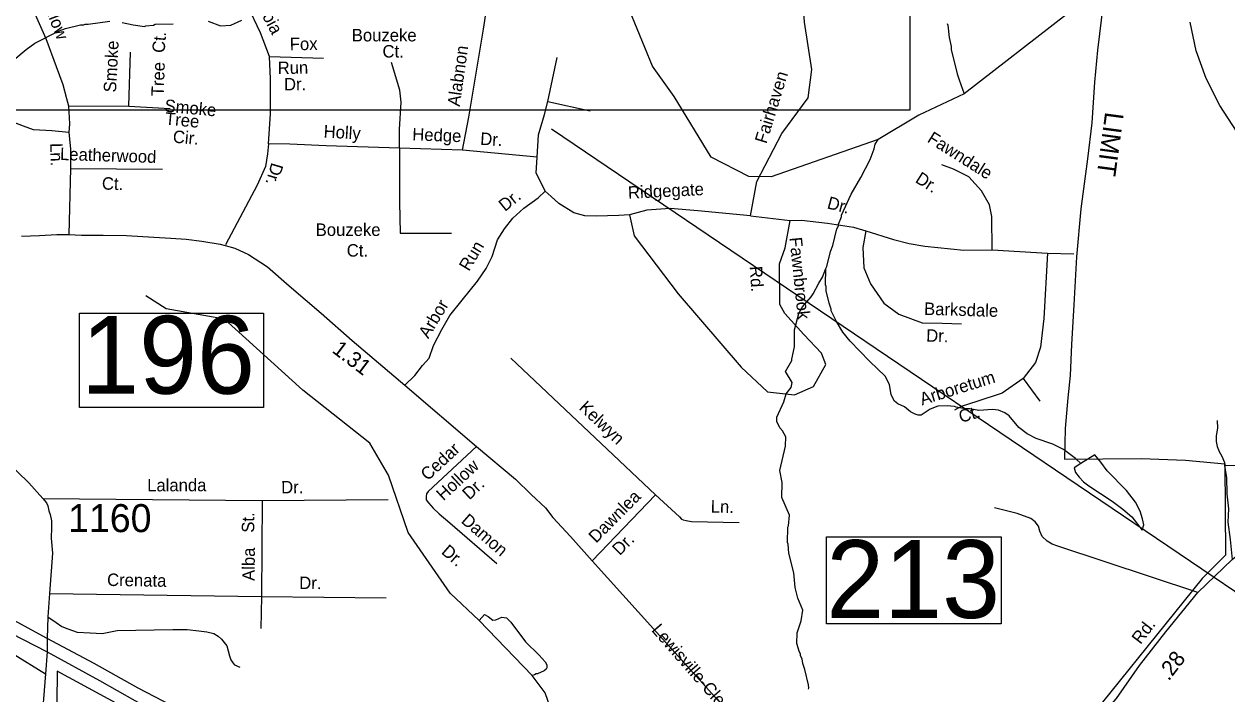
# Model space of a CAD drawing. Extents: x 1551653 to 1702041, y 811336 to 920032.
# Drawn here: x 1584838 to 1591173, y 851316 to 854844 of the extents above; entities that cross this region are included whole.
import ezdxf

# ---------------------------------------------------------------- set-up
doc = ezdxf.new("R2010")
doc.units = 0
for name, color, linetype in [('Old_Level_10', 7, 'Continuous'), ('Old_Level_11', 7, 'Continuous'), ('Old_Level_17', 7, 'Continuous'), ('Old_Level_19', 7, 'Continuous'), ('Old_Level_28', 7, 'Continuous'), ('Old_Level_3', 7, 'Continuous'), ('Old_Level_31', 7, 'Continuous'), ('Old_Level_32', 7, 'Continuous'), ('Old_Level_35', 7, 'Continuous'), ('Old_Level_49', 7, 'Continuous'), ('Old_Level_50', 7, 'Continuous'), ('Old_Level_59', 7, 'Continuous'), ('Old_Level_62', 7, 'Continuous'), ('Old_Level_8', 7, 'Continuous')]:
    doc.layers.add(name, color=color, linetype=linetype)

msp = doc.modelspace()

# ---------------------------------------------------------------- linework, layer by layer
at = {"layer": 'Old_Level_28'}
for points in [[(1584960.393, 851607.895), (1584724.837, 851735.334), (1582830.078, 852768.694), (1582457.868, 852967.471), (1582259.221, 853085.509), (1582110.192, 853162.537), (1581967.195, 853240.581), (1581819.028, 853314.764), (1581683.638, 853383.11), (1581553.609, 853439.625), (1581270.747, 853564.003), (1581053.928, 853653.251), (1580830.891, 853742.783), (1580677.767, 853800.767), (1580502.852, 853858.482), (1580326.769, 853921.262), (1580147.662, 853985.286), (1578524.88, 854547.833), (1578276.686, 854634.305)], [(1578233.214, 854573.052), (1578560.627, 854461.464), (1580125.475, 853929.17), (1580322.67, 853862.072), (1580520.505, 853790.412), (1580681.906, 853734.5), (1580871.389, 853663.274), (1581041.379, 853594.471), (1581257.958, 853505.321), (1581526.709, 853383.712), (1581650.864, 853327.799), (1581785.265, 853263.323), (1581959.181, 853168.343), (1582114.374, 853091.722), (1582245.067, 853018.552), (1582485.038, 852887.069), (1582792.966, 852711.377), (1584705.382, 851668.293), (1584960.393, 851537.486)], [(1588520.821, 850059.139), (1588236.726, 850144.414), (1587964.121, 850225.579), (1587743.387, 850296.761), (1587542.16, 850362.971), (1587333.751, 850433.734), (1587100.281, 850532.646), (1586897.495, 850615.479), (1586690.571, 850708.668), (1586492.612, 850803.371), (1586288.8, 850903.983), (1586073.937, 851006.87), (1585749.085, 851185.63), (1585439.656, 851346.803), (1585206.886, 851476.566), (1584960.393, 851607.895)], [(1584960.393, 851537.486), (1585235.602, 851386.314), (1585421.602, 851281.924), (1585727.628, 851107.236), (1586002.102, 850967.059), (1586262.469, 850829.172), (1586484.339, 850726.59), (1586709.587, 850628.91), (1586898.228, 850547.327), (1587109.066, 850458.172), (1587316.889, 850373.341), (1587526.675, 850302.11), (1587711.344, 850238.08), (1587947.237, 850161.459), (1588241.923, 850085.234), (1588502.593, 850006.284), (1588689.228, 849962.174), (1588756.192, 849945.418)]]:
    msp.add_lwpolyline(points, dxfattribs=at)
at = {"layer": 'Old_Level_3'}
for points in [[(1589503.745, 854390.907), (1582667.227, 854390.907), (1582667.227, 857309.508), (1589503.745, 857309.508), (1589503.745, 854390.907)], [(1591224.234, 854280.547), (1591135.738, 854415.294), (1591062.937, 854556.382), (1591011.977, 854703.244), (1590978.886, 854854.344)], [(1587614.954, 854291.591), (1593283.445, 850458.366), (1595357.487, 849055.829), (1595359.361, 849054.561)]]:
    msp.add_lwpolyline(points, dxfattribs=at)
at = {"layer": 'Old_Level_31'}
msp.add_line((1584960.393, 851572.691), (1584960.393, 851572.691), dxfattribs=at)
for points in [[(1585130.507, 853320.792), (1586098.904, 853320.792), (1586098.904, 852823.648), (1585130.507, 852823.648), (1585130.507, 853320.792)], [(1589064.938, 852144.104), (1589984.441, 852144.104), (1589984.441, 851684.945), (1589064.938, 851684.945), (1589064.938, 852144.104)]]:
    msp.add_lwpolyline(points, dxfattribs=at)
at = {"layer": 'Old_Level_32'}
msp.add_line((1584960.393, 851537.486), (1584950.047, 851421.519), dxfattribs=at)
for points in [[(1584825.03, 853726.193), (1584919.131, 853730.891), (1585010.443, 853735.002), (1585073.568, 853735.376), (1585141.131, 853731.594), (1585255.131, 853732.092), (1585377.23, 853730.193), (1585521.331, 853722.092), (1585611.229, 853716.794), (1585691.229, 853711.594), (1585775.028, 853700.495), (1585870.73, 853684.993), (1585896.797, 853677.956), (1585948.528, 853663.992), (1586020.129, 853630.892), (1586119.23, 853565.495), (1586233.728, 853465.695), (1586401.926, 853321.194), (1586565.827, 853176.795), (1586844.078, 852941.636), (1587220.57, 852619.363), (1587426.223, 852447.556), (1587508.93, 852366.851), (1587583.713, 852295.406), (1587622.804, 852244.374), (1587716.282, 852145.713), (1587830.156, 852016.432), (1588637.023, 851121.897)], [(1584621.567, 852661.775), (1584863.107, 852427.238), (1584937.383, 852344.795), (1584956.611, 852321.943), (1584963.82, 852307.509), (1584968.628, 852281.049), (1584975.837, 852261.805), (1584981.846, 852226.925), (1584981.846, 852192.045), (1584980.645, 852135.516), (1584986.929, 852057.096), (1584972.445, 851845.077), (1584962.842, 851721.731), (1584960.393, 851607.895)], [(1590226.39, 850849.357), (1590410.9, 851086.782), (1590591.134, 851291.629), (1590713.552, 851465.74), (1590852.078, 851643.077), (1591019.597, 851849.43), (1591200.003, 852023.543), (1591275.753, 852086.361)], [(1584268.438, 851843.13), (1584950.047, 851421.519)], [(1584960.393, 851607.895), (1584960.393, 851572.691), (1584960.393, 851537.486)], [(1584950.047, 851421.519), (1584927.908, 851138.083), (1584910.312, 850957.985), (1584905.112, 850879.787), (1584901.505, 850798.337), (1584900.806, 850756.336), (1584901.124, 850704.286), (1584910.017, 850641.985), (1584927.687, 850529.537), (1585025.088, 850073.938), (1585053.857, 849940.632), (1585069.479, 849873.278), (1585096.755, 849743.079), (1585101.201, 849683.003), (1585100.795, 849649.977), (1585096.494, 849628.077), (1585074.285, 849562.967), (1584874.929, 849020.097)]]:
    msp.add_lwpolyline(points, dxfattribs=at)
at = {"layer": 'Old_Level_35'}
for p, q in [((1585389.264, 854410.688), (1585398.174, 854696.063)), ((1586130.847, 854673.546), (1586414.187, 854664.628)), ((1587596.294, 854436.599), (1587645.366, 854667.554)), ((1585072.066, 854412.471), (1585389.264, 854410.688)), ((1585389.264, 854410.688), (1585606.669, 854398.202)), ((1587596.294, 854436.599), (1587819.29, 854386.35)), ((1587146.948, 854178.774), (1586814.71, 854189.933)), ((1587540.549, 854142.004), (1587146.948, 854178.774)), ((1585082.172, 854082.712), (1585073.568, 853735.376)), ((1585082.172, 854082.712), (1585566.863, 854079.841)), ((1588664.364, 853834.02), (1588873.133, 853809.016)), ((1586819.306, 853742.36), (1587089.111, 853742.36)), ((1589937.341, 853655.163), (1590228.256, 853636.735)), ((1590228.256, 853636.735), (1590366.349, 853633.049)), ((1587400.825, 853084.695), (1588162.723, 852365.195)), ((1590099.178, 852977.817), (1590187.557, 852858.031)), ((1588162.723, 852365.195), (1587830.156, 852016.432)), ((1584937.383, 852344.795), (1586091.33, 852335.297)), ((1586091.33, 852335.297), (1586088.128, 851829.097)), ((1586091.33, 852335.297), (1586755.826, 852339.697)), ((1584972.445, 851845.077), (1586088.128, 851829.097)), ((1586088.128, 851829.097), (1586085.729, 851661.096)), ((1586088.128, 851829.097), (1586744.327, 851821.597))]:
    msp.add_line(p, q, dxfattribs=at)
for points in [[(1588664.364, 853834.02), (1588697.811, 854014.793), (1588829.369, 854266.984), (1588967.514, 854455.351), (1588987.384, 854604.505), (1588947.644, 854853.096), (1588932.742, 855081.798), (1589017.188, 855186.206), (1589474.188, 855390.05), (1589777.199, 855459.655), (1590000.732, 855524.289), (1590282.975, 855515.902)], [(1586130.847, 854673.546), (1586082.733, 854797.49), (1586015.016, 854941.961), (1585956.21, 855057.895), (1585918.787, 855154.209)], [(1587146.948, 854178.774), (1587180.396, 854352.852), (1587258.439, 854817.061), (1587305.263, 855129.508)], [(1584840.751, 855021.588), (1584952.67, 854767.406), (1585006.131, 854619.368), (1585041.771, 854524.838), (1585061.374, 854451.71), (1585072.066, 854412.471)], [(1586125.841, 854213.263), (1586136.193, 854370.335), (1586136.193, 854555.829), (1586130.847, 854673.546)], [(1586814.71, 854189.933), (1586814.71, 854288.13), (1586823.492, 854433.18), (1586816.939, 854495.685), (1586772.344, 854640.75)], [(1585072.066, 854412.471), (1585076.435, 854318.096), (1585073.568, 854272.167)], [(1587540.549, 854142.004), (1587547.239, 854260.288), (1587578.456, 854367.413), (1587596.294, 854436.599)], [(1585073.568, 854272.167), (1584984.659, 854280.779), (1584887.147, 854286.52), (1584835.523, 854306.614), (1584775.296, 854329.578), (1584738.011, 854361.154)], [(1585073.568, 854272.167), (1585082.172, 854186.05), (1585082.172, 854082.712)], [(1586125.841, 854213.263), (1586120.647, 854159.703), (1586109.188, 854094.382), (1586065.819, 853995.911), (1585898.174, 853680.547)], [(1586814.71, 854189.933), (1586429.092, 854202.104), (1586237.33, 854211.032), (1586125.841, 854213.263)], [(1586814.71, 854189.933), (1586814.846, 853905.279), (1586819.306, 853742.36)], [(1587582.915, 853963.463), (1587535.64, 854060.409), (1587540.549, 854142.004)], [(1589937.341, 853655.163), (1589935.5, 853830.236), (1589922.611, 853891.05), (1589880.263, 853964.765), (1589813.979, 854038.479), (1589732.964, 854079.023), (1589672.204, 854102.98)], [(1586844.078, 852941.636), (1586895.4, 852992.185), (1586935.536, 853045.748), (1586971.213, 853083.688), (1586993.51, 853150.641), (1587038.107, 853235.448), (1587080.472, 853309.097), (1587145.137, 853389.44), (1587225.409, 853489.87), (1587272.006, 853555.635), (1587303.223, 853620.356), (1587332.21, 853707.395), (1587367.886, 853765.421), (1587412.482, 853821.215), (1587470.457, 853874.778), (1587546.269, 853928.34), (1587582.915, 853963.463)], [(1588026.644, 853838.484), (1587970.899, 853836.252), (1587850.49, 853831.789), (1587792.088, 853832.955), (1587733.638, 853850.078), (1587654.269, 853898.741), (1587614.6, 853934.977), (1587582.915, 853963.463)], [(1588664.364, 853834.02), (1588385.64, 853860.802), (1588240.704, 853871.961), (1588118.065, 853863.034), (1588026.644, 853838.484)], [(1588026.644, 853838.484), (1588050.708, 853728.004), (1588282.606, 853422.252), (1588614.845, 853036.155), (1588752.854, 852907.456), (1588895.56, 852891.833), (1588995.901, 852934.237), (1589060.565, 853050.289), (1589038.267, 853110.547), (1588944.616, 853208.744), (1588844.275, 853320.333), (1588817.518, 853367.2), (1588817.505, 853580.752), (1588846.493, 853665.559), (1588873.133, 853809.016)], [(1588873.133, 853809.016), (1588932.029, 853811.807), (1589070.12, 853795.221), (1589206.372, 853774.95), (1589270.815, 853754.678)], [(1589270.815, 853754.678), (1589256.085, 853666.22), (1589261.609, 853559.334), (1589296.592, 853476.405), (1589366.559, 853373.204), (1589445.732, 853316.075), (1589567.254, 853270.004), (1589674.045, 853268.161), (1589775.313, 853264.475)], [(1589270.815, 853754.678), (1589416.272, 853708.606), (1589499.128, 853688.335), (1589581.984, 853673.592), (1589788.201, 853653.32), (1589937.341, 853655.163)], [(1590228.256, 853636.735), (1590209.651, 853292.948), (1590191.239, 853141.833), (1590165.462, 853060.747), (1590117.59, 852999.932), (1590099.178, 852977.817)], [(1590099.178, 852977.817), (1589988.842, 852900.771), (1589856.273, 852856.542), (1589773.417, 852828.899), (1589738.434, 852810.47)], [(1591121.72, 852756.596), (1591123.318, 852716.494), (1591116.618, 852674.594), (1591116.218, 852644.594), (1591121.917, 852618.495), (1591131.418, 852592.495), (1591147.117, 852568.095), (1591159.862, 852534.451), (1591160.603, 852516.845)], [(1587220.57, 852619.363), (1586966.426, 852382.695), (1586958.326, 852370.596), (1586956.026, 852356.596), (1586955.523, 852338.936), (1586967.627, 852322.597), (1586993.227, 852294.297), (1587024.825, 852263.795), (1587080.127, 852216.895), (1587327.124, 852003.096)], [(1591488.317, 852497.196), (1591486.319, 852501.196), (1591474.416, 852513.496), (1591448.517, 852517.797), (1591386.417, 852518.696), (1591304.411, 852520.369), (1591234.51, 852519.368), (1591160.603, 852516.845)], [(1591160.603, 852516.845), (1591170.66, 852455.326), (1591172.245, 852369.857), (1591181.045, 852291.655), (1591177.884, 852221.063), (1591190.338, 852129.944), (1591200.003, 852023.543)], [(1588162.723, 852365.195), (1588289.225, 852249.395), (1588301.023, 852237.197), (1588308.924, 852233.198), (1588324.823, 852228.896), (1588352.824, 852224.497), (1588604.822, 852218.795)], [(1591019.597, 851849.43), (1590281.82, 852094.395), (1590252.02, 852104.996), (1590226.121, 852121.295), (1590200.619, 852145.698), (1590187.02, 852173.897), (1590181.321, 852200.097), (1590163.52, 852222.197), (1590139.921, 852240.497), (1590068.221, 852265.596), (1589948.52, 852295.396)], [(1584962.842, 851721.731), (1585007.656, 851692.898), (1585036.096, 851670.801), (1585067.897, 851658.403), (1585118.092, 851641.637), (1585186.557, 851638.046), (1585248.558, 851635.146), (1585329.031, 851649.997), (1585621.331, 851655.699), (1585697.328, 851654.698), (1585759.231, 851647.697), (1585801.13, 851642.999), (1585837.229, 851634.698), (1585860.93, 851620.197), (1585878.63, 851603.996), (1585906.13, 851569.698), (1585919.529, 851517.399), (1585927.029, 851495.197), (1585936.927, 851479.196), (1585946.73, 851468.996), (1585974.729, 851456.598)]]:
    msp.add_lwpolyline(points, dxfattribs=at)
at = {"layer": 'Old_Level_49'}
for points in [[(1590521.777, 854949.721), (1590491.842, 854706.788), (1590475.999, 854537.215), (1590462.085, 854324.378), (1590439.211, 854133.732), (1590404.284, 853871.495), (1590380.343, 853618.237), (1590367.63, 853365.951), (1590354.776, 853156.093), (1590346.882, 852993.564), (1590334.864, 852874.538), (1590321.99, 852713.108), (1590318.119, 852551.698), (1590722.042, 852556.324), (1590955.185, 852546.999), (1591161.503, 852527.41), (1591165.687, 852046.662)], [(1591165.687, 852046.662), (1591043.593, 851924.445), (1589840.102, 850431.653), (1589674.404, 850178.489), (1589552.31, 849872.946), (1589412.775, 849462.647)], [(1586285.343, 850744.647), (1585671.485, 851077.656), (1585013.053, 851435.578), (1585004.332, 850606.249), (1585178.751, 849724.54), (1585187.472, 849637.243), (1584916.028, 849079.073), (1584882.198, 848778.561), (1584653.842, 848638.887)]]:
    msp.add_lwpolyline(points, dxfattribs=at)
at = {"layer": 'Old_Level_50'}
msp.add_line((1584955.262, 851575.346), (1584955.262, 851575.346), dxfattribs=at)
at = {"layer": 'Old_Level_59'}
for points in [[(1590327.57, 854893.356), (1589789.472, 854476.179), (1589550.255, 854363.873), (1589335.605, 854236.356), (1588772.557, 854038.544), (1588655.575, 854040.902), (1588457.597, 854143.378), (1588261.567, 854462.541), (1588147.558, 854622.43), (1588026.578, 854917.039)], [(1587750.577, 850835.58), (1587582.537, 851321.553), (1587513.435, 851413.417), (1587235.296, 851702.58), (1587081.595, 851847.153), (1586861.574, 852166.778), (1586757.51, 852467.589), (1586659.598, 852636.962), (1586305.575, 852916.602), (1585893.523, 853289.386), (1585585.535, 853344.802), (1585478.498, 853412.674)]]:
    msp.add_lwpolyline(points, dxfattribs=at)
at = {"layer": 'Old_Level_62'}
for points in [[(1584707.092, 854592.749), (1584849.398, 854709.424), (1584894.817, 854742.283), (1585023.59, 854808.669), (1585055.783, 854820.254), (1585135.958, 854839.222), (1585151.952, 854839.017), (1585160.052, 854842.913), (1585176.046, 854842.708), (1585289.44, 854858.497)], [(1585354.441, 854851.781), (1585411.958, 854839.734), (1585471.834, 854831.02), (1585479.831, 854834.916), (1585519.918, 854838.402), (1585527.915, 854842.298), (1585623.982, 854845.066)], [(1585808.017, 854858.753), (1585871.788, 854833.993), (1585927.767, 854837.274), (1585984.054, 854864.546)], [(1589699.085, 854845.783), (1589702.981, 854837.735), (1589710.26, 854773.708), (1589721.641, 854725.571), (1589721.538, 854709.577), (1589751.988, 854581.266), (1589763.574, 854549.124), (1589789.472, 854476.179)], [(1589059.938, 853557.236), (1589066.089, 853566.309), (1589084.954, 853646.075), (1589097.36, 853677.909), (1589118.377, 853765.569), (1589126.579, 853781.461), (1589126.682, 853789.458), (1589143.189, 853829.238), (1589143.291, 853837.235), (1589194.554, 853948.526), (1589245.612, 854035.879), (1589294.722, 854131.177), (1589315.33, 854186.899), (1589319.636, 854210.84), (1589335.605, 854236.356)], [(1588969.612, 851340.521), (1588971.765, 851348.518), (1588969.92, 851364.512), (1588950.85, 851444.738), (1588939.264, 851476.829), (1588935.573, 851500.871), (1588927.781, 851516.968), (1588927.884, 851524.965), (1588919.989, 851541.062), (1588908.507, 851581.2), (1588909.224, 851637.179), (1588929.935, 851700.848), (1588938.957, 851757.802), (1588913.325, 851820.753), (1588899.997, 851877.142), (1588892.923, 851953.216), (1588866.163, 852057.485), (1588862.78, 852105.518), (1588858.884, 852113.567), (1588859.807, 852193.537), (1588863.908, 852201.483), (1588868.521, 852257.411), (1588829.664, 852349.838), (1588830.894, 852429.45), (1588818.591, 852493.169), (1588848.836, 852621.481), (1588849.452, 852669.463), (1588831.817, 852701.656), (1588817.976, 852717.804), (1588802.392, 852749.997), (1588802.7, 852773.988), (1588839.609, 852853.497), (1588851.4, 852897.224), (1588878.671, 852929.315), (1588884.003, 852956.997), (1588848.221, 853014.771), (1588882.26, 853072.851), (1588881.235, 853079.413), (1588895.076, 853144.671), (1588896.101, 853232.639), (1588919.169, 853320.298), (1588937.521, 853354.03), (1588984.171, 853407.446), (1588994.321, 853423.285), (1589023.028, 853478.906), (1589043.431, 853510.638), (1589059.938, 853557.236)], [(1590403.951, 852530.438), (1590375.757, 852556.274), (1590312.396, 852603.077), (1590256.724, 852631.734), (1590169.064, 852660.851), (1590121.39, 852685.457), (1590077.816, 852719.957), (1590026.553, 852780.601), (1590002.767, 852796.903), (1589970.881, 852811.257), (1589938.893, 852813.666), (1589866.92, 852808.591), (1589819.04, 852817.203), (1589795.049, 852817.459), (1589747.17, 852826.071), (1589739.173, 852830.172), (1589699.187, 852832.685), (1589651.205, 852831.3), (1589611.015, 852815.819), (1589562.623, 852784.446), (1589546.629, 852784.651), (1589530.737, 852788.803), (1589506.849, 852801.107), (1589475.168, 852827.507), (1589439.386, 852843.962), (1589421.547, 852858.162), (1589403.912, 852890.355), (1589396.633, 852946.437), (1589373.155, 852988.729), (1589290.108, 853067.725), (1589189.325, 853172.969), (1589149.955, 853221.412), (1589116.634, 853277.801), (1589089.26, 853334.139), (1589089.363, 853342.136), (1589077.777, 853374.278), (1589062.501, 853438.408), (1589062.808, 853462.4), (1589058.912, 853470.447), (1589059.938, 853557.236)], [(1590403.951, 852530.438), (1590369.195, 852506.395), (1590374.937, 852482.353), (1590394.622, 852458.105), (1590418.305, 852433.807), (1590446.09, 852411.456), (1590569.121, 852331.947), (1590624.587, 852289.297), (1590672.057, 852248.696), (1590727.421, 852179.132), (1590735.521, 852205.943), (1590727.934, 852237.982), (1590716.451, 852278.121), (1590691.024, 852326.411), (1590643.76, 852387.004), (1590542.977, 852490.196), (1590509.553, 852536.64), (1590476.847, 852574.832), (1590403.951, 852530.438)], [(1587235.296, 851702.58), (1587263.681, 851735.041), (1587282.546, 851723.609), (1587306.332, 851705.308), (1587322.326, 851707.102), (1587354.519, 851720.687), (1587378.408, 851716.381), (1587402.194, 851694.081), (1587478.883, 851591.197), (1587550.037, 851520.3), (1587581.615, 851485.903), (1587591.457, 851469.806), (1587591.252, 851453.812), (1587587.151, 851445.866), (1587577.103, 851438.023), (1587542.86, 851422.439), (1587534.863, 851422.541), (1587526.866, 851416.646), (1587513.435, 851413.417)]]:
    msp.add_lwpolyline(points, dxfattribs=at)

# ---------------------------------------------------------------- texts
at = {"layer": 'Old_Level_10'}
for s, height, rotation, p in [('Sequoia', 65.6167, 297.7796028, (1585994.975, 855067.476)), ('Willow', 65.6167, 291.1495889, (1584922.373, 854991.352)), ('Ct.', 65.6167, 85.1350833, (1585577.463, 854689.637)), ('Fox', 65.6167, 0.7094722, (1586237.751, 854705.631)), ('Smoke', 65.6167, 87.0592972, (1585322.103, 854482.393)), ('Alabnon', 65.6167, 81.91095, (1587132.312, 854406.862)), ('Tree', 65.6167, 88.0922861, (1585573.377, 854462.796)), ('Run', 65.6167, 0.7094722, (1586174.002, 854580.445)), ('Fairhaven', 65.6167, 72.8675389, (1588747.509, 854210.121)), ('Dr.', 65.6167, 0.7094722, (1586207.308, 854494.06)), ('Smoke', 65.6167, 354.634725, (1585575.524, 854382.647)), ('Tree', 65.6167, 354.634725, (1585578.302, 854314.191)), ('Cir.', 65.6167, 354.634725, (1585619.436, 854219.917)), ('Holly', 65.6167, 356.615175, (1586414.333, 854246.745)), ('Hedge', 65.6167, 357.7551694, (1586881.623, 854231.762)), ('Dr.', 65.6167, 356.4912167, (1587238.92, 854208.145)), ('Fawndale', 65.6167, 327.6429861, (1589590.149, 854226.123)), ('Ln.', 65.6167, 271.4349944, (1584975.116, 854216.45)), ('Leatherwood', 65.61666, 358.1821889, (1585026.588, 854127.909)), ('Dr.', 65.6167, 253.4306111, (1586141.708, 854117.544)), ('Ct.', 65.6167, 358.1821889, (1585247.127, 853972.419)), ('Dr.', 65.6167, 327.6429861, (1589527.018, 854013.842)), ('Dr.', 65.6167, 38.9287556, (1587370.63, 853853.705)), ('Ridgegate', 65.6167, 2.8549, (1588020.021, 853923.345)), ('Dr.', 65.6167, 344.9995028, (1589063.309, 853874.133)), ('Run', 65.6167, 58.9501667, (1587180.753, 853538.169)), ('Fawnbrook', 65.6167, 275.8832833, (1588869.116, 853718.497)), ('Rd.', 65.6167, 273.5677528, (1588659.642, 853567.377)), ('Arbor', 65.6167, 58.9501667, (1586966.918, 853183.546)), ('Barksdale', 65.6167, 358.3720778, (1589577.414, 853312.567)), ('Dr.', 65.6167, 358.4032222, (1589588.537, 853171.402)), ('Arboretum', 65.6167, 17.3636417, (1589567.452, 852835.314)), ('Kelwyn', 65.6167, 316.6393806, (1587756.151, 852818.145)), ('Ct.', 65.6167, 16.4615389, (1589771.808, 852742.794)), ('Cedar', 65.6167, 42.8185833, (1586963.788, 852435.335)), ('Hollow', 65.6167, 42.8185833, (1587046.445, 852330.022)), ('Lalanda', 65.6167, 0.1940889, (1585486.313, 852382.449)), ('Dr.', 65.6167, 0.3793472, (1586192.196, 852372.275)), ('Dr.', 65.6167, 42.8185833, (1587182.837, 852334.471)), ('Dawnlea', 65.6167, 45.2282722, (1587850.582, 852107.271)), ('Ln.', 65.6167, 358.7037583, (1588453.852, 852271.448)), ('St.', 65.6167, 89.6375667, (1586050.177, 852165.031)), ('Damon', 65.6167, 319.1208389, (1587135.629, 852221.605)), ('Dr.', 65.6167, 45.2282722, (1587975.237, 852041.414)), ('Alba', 65.6167, 89.6375667, (1586052.664, 851911.145)), ('Dr.', 65.6167, 319.1208389, (1587031.338, 852058.689)), ('Crenata', 65.6167, 359.0681778, (1585274.851, 851884.97)), ('Dr.', 65.6167, 359.3451694, (1586286.701, 851869.024))]:
    msp.add_text(s, height=height, rotation=rotation, dxfattribs=at).set_placement(p)
for s, p in [('Bouzeke', (1586563.979, 854752.471)), ('Ct.', (1586725.68, 854667.605)), ('Bouzeke', (1586373.868, 853727.993)), ('Ct.', (1586537.384, 853619.037))]:
    msp.add_text(s, height=65.6167, dxfattribs=at).set_placement(p)
at = {"layer": 'Old_Level_11'}
for s, height, rotation, p in [('Lewisville-Clemmons', 65.61666, 311.1038583, (1588139.081, 851650.332)), ('Rd.', 65.6167, 52.5223806, (1590717.946, 851573.367))]:
    msp.add_text(s, height=height, rotation=rotation, dxfattribs=at).set_placement(p)
at = {"layer": 'Old_Level_17'}
for s, rotation, p in [('1.31', 322.7313028, (1586455.247, 853118.493)), ('.28', 52.5223806, (1590866.501, 851380.558))]:
    msp.add_text(s, height=82.0208, rotation=rotation, dxfattribs=at).set_placement(p)
at = {"layer": 'Old_Level_19'}
msp.add_text('LIMIT', height=98.425, rotation=262.3783778, dxfattribs=at).set_placement((1590532.348, 854384.062))
at = {"layer": 'Old_Level_31'}
for s, p in [('196', (1585138.894, 852896.924)), ('213', (1589063.204, 851715.955))]:
    msp.add_text(s, height=410.1042, dxfattribs=at).set_placement(p)
at = {"layer": 'Old_Level_8'}
msp.add_text('1160', height=147.6375, dxfattribs=at).set_placement((1585069.743, 852168.106))

doc.saveas('drawing.dxf')
